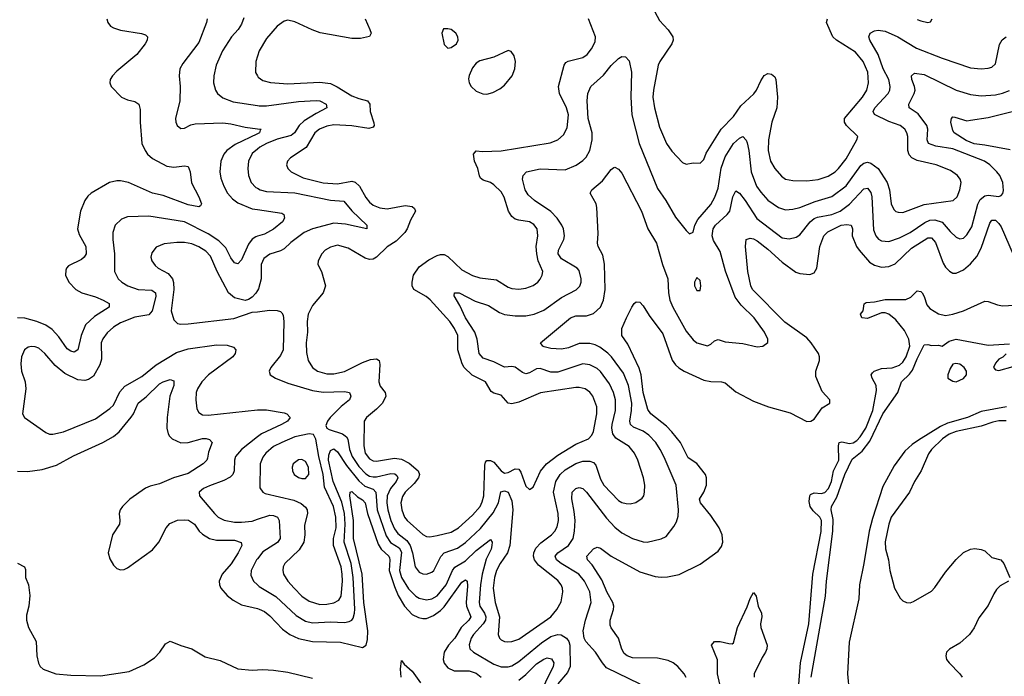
# Model space of a CAD drawing. Header units: inches. Extents: x 1834610 to 2027685, y 642842 to 774116.
# Tile 388 of 632: x 1998663 to 2004200, y 653895 to 657586. Entities that reach past the tile are written whole.
import ezdxf

# ---------------------------------------------------------------- set-up
doc = ezdxf.new("R2010")
doc.units = ezdxf.units.IN
doc.header["$MEASUREMENT"] = 0
doc.layers.add('B9695', color=7, linetype='Continuous')
doc.layers.add('C0605', color=7, linetype='Continuous')

msp = doc.modelspace()

# ---------------------------------------------------------------- linework, layer by layer
at = {"layer": 'B9695', "color": 5}
for points, elevation in [([(1999923.9, 657596.1), (1999910, 657560.5), (1999891.2, 657530), (1999854.2, 657490), (1999803.2, 657410), (1999766.9, 657330), (1999754.4, 657270), (1999753.6, 657230), (1999763.6, 657190), (1999774.9, 657170), (1999806, 657146), (1999863.6, 657123.6), (2000000, 657103.1)], 260), ([(1999152, 657590), (1999158.4, 657570), (1999173, 657550), (1999190, 657539.5), (1999230, 657526.9), (1999348.7, 657508.7), (1999370, 657500.5), (1999382, 657490), (1999380.4, 657470), (1999368.4, 657450), (1999321.1, 657390), (1999210, 657296.4), (1999185.7, 657270), (1999172.2, 657250), (1999170.4, 657230), (1999178, 657210), (1999236.3, 657150), (1999270, 657134.9), (1999310, 657126.4), (1999332.4, 657110), (1999341.2, 657081.2), (1999340.2, 657010), (1999350.1, 656890.1), (1999367.7, 656850), (1999382, 656830), (1999410, 656804.7), (1999490, 656763.2), (1999530, 656755.9), (1999590, 656764.6), (1999610, 656760.5), (1999622, 656730), (1999628.6, 656668.6), (1999671.2, 656590), (1999684.9, 656550), (1999679.9, 656540.1), (1999670, 656533.6), (1999610, 656545.9), (1999470, 656597.4), (1999410, 656611.1), (1999274.7, 656670), (1999230, 656679), (1999210, 656679.2), (1999168.6, 656670), (1999065.7, 656610), (1999046, 656594), (1999028.4, 656570), (1999004.3, 656510), (1998988, 656410), (1998998, 656378), (1999034.3, 656310), (1999037.6, 656270), (1999026, 656250), (1999010, 656238.2), (1998937.5, 656202.5), (1998926.3, 656190), (1998922.4, 656177.6), (1998921.3, 656150), (1998938.8, 656110), (1998978.6, 656070), (1999012.2, 656050), (1999088.9, 656028.9), (1999132.2, 656010), (1999165.5, 655990), (1999166.4, 655970), (1999083.5, 655916.5), (1999032.5, 655870), (1999008.9, 655810), (1998990.7, 655729.3), (1998970, 655717.8), (1998950, 655722.9), (1998930, 655735.9), (1998883.9, 655803.9), (1998844.9, 655844.9), (1998810, 655867.9), (1998759.7, 655890), (1998691.1, 655908.9), (1998650, 655910.6)], 220), ([(1999716.9, 657590), (1999714.2, 657570), (1999670, 657458.3), (1999580.2, 657339.8), (1999564.2, 657310), (1999559, 657270), (1999565.8, 657210), (1999563.2, 657130), (1999539.5, 657030), (1999540.4, 657010), (1999548.2, 656990), (1999570, 656973.4), (1999590, 656975.5), (1999625.6, 656994.4), (1999650, 657000.9), (1999805.4, 657005.3), (1999850, 656999.8), (1999930, 656980.9), (2000000, 656972.5)], 240), ([(2000000, 657380.9), (1999990.2, 657350), (1999989.2, 657289.2), (2000000, 657269.2)], 280), ([(2000000, 656944.6), (1999875.1, 656884.9), (1999826.9, 656850), (1999810.8, 656830), (1999794.1, 656790), (1999787.9, 656730), (1999794.2, 656694.2), (1999810.1, 656650), (1999832.4, 656610), (1999859.2, 656579.2), (1999890, 656555.9), (1999970, 656523.3), (2000000, 656518.6)], 240), ([(2000000, 656858.6), (1999970, 656833.5), (1999950.2, 656790.2), (1999945.8, 656750), (1999949.3, 656710), (1999964.5, 656670), (1999990, 656643.2), (2000000, 656638.1)], 260), ([(2000000, 656368.4), (1999990, 656365.4), (1999970, 656351.7), (1999950, 656324.2), (1999910, 656235.1), (1999890, 656214.3), (1999870, 656219.1), (1999850, 656246.9), (1999822.8, 656302.8), (1999783, 656343), (1999722.4, 656382.4), (1999590, 656449.9), (1999390, 656481.6), (1999270, 656477.6), (1999235.8, 656464.2), (1999199.5, 656430), (1999186.7, 656390), (1999186.4, 656350), (1999195.5, 656270), (1999195.5, 656170), (1999216.5, 656130), (1999237.8, 656110), (1999270.1, 656090.1), (1999330, 656069.5), (1999405.5, 656065.5), (1999426.2, 656050), (1999429.3, 656029.3), (1999407.5, 655950), (1999390, 655926.4), (1999310, 655913.6), (1999230, 655881.5), (1999190, 655856.8), (1999154.4, 655825.6), (1999130, 655792.4), (1999121.5, 655770), (1999122.1, 655677.9), (1999114.4, 655645.6), (1999077.9, 655582.1), (1999050, 655563.7), (1999030, 655558.4), (1998990, 655562.2), (1998916.8, 655596.8), (1998862.9, 655642.9), (1998805.1, 655710), (1998770, 655738.7), (1998750, 655747.4), (1998730, 655748.5), (1998710, 655744.4), (1998690.4, 655730), (1998673.6, 655690), (1998668.4, 655651.6), (1998673, 655610), (1998693.2, 655550), (1998697.7, 655510), (1998678.8, 655370), (1998689.2, 655349.2), (1998810, 655265.3), (1998830, 655257), (1998850, 655256), (1998908.8, 655268.8), (1999090, 655342), (1999170, 655399.6), (1999190, 655418.9), (1999226.8, 655493.2), (1999254.7, 655525.3), (1999350, 655579.4), (1999430, 655645.3), (1999544.1, 655715.9), (1999610, 655736.4), (1999770, 655758.1), (1999830, 655757.1), (1999865.5, 655745.5), (1999878.4, 655730), (1999874.9, 655710), (1999860.9, 655690), (1999725.4, 655590), (1999687.5, 655550), (1999662.7, 655510), (1999656, 655490), (1999653.8, 655450), (1999659.4, 655399.4), (1999670, 655377.1), (1999690, 655364.7), (1999722.6, 655362.6), (2000000, 655392.6)], 240), ([(2000000, 656063), (1999991.7, 656048.3), (1999970, 656025.3), (1999950, 656013.2), (1999930, 656007.7), (1999870, 656022.2), (1999837.8, 656050), (1999773.1, 656170), (1999736.8, 656256.8), (1999710, 656285.2), (1999670, 656309.9), (1999630, 656325.7), (1999590, 656333.3), (1999545.9, 656334.1), (1999474.7, 656325.3), (1999430, 656307.8), (1999405.2, 656274.8), (1999400.3, 656250), (1999406.5, 656230), (1999424.4, 656204.4), (1999441.7, 656190), (1999498.3, 656158.3), (1999521.9, 656130), (1999528.3, 656108.3), (1999530.1, 656070.1), (1999515.5, 655950), (1999530, 655899.3), (1999550, 655879), (1999570, 655874), (1999610, 655875.3), (1999866.3, 655906.3), (1999970, 655940.9), (2000000, 655944.4)], 260), ([(1998650, 655047.6), (1998706.7, 655046.7), (1998790, 655057.2), (1998870, 655082.5), (1998965.4, 655134.6), (1999130, 655209), (1999190, 655243.8), (1999221.5, 655270), (1999290, 655352.5), (1999302.3, 655370), (1999328.6, 655430), (1999339.5, 655440.5), (1999374.3, 655465.7), (1999450, 655538.6), (1999470.2, 655550.2), (1999510, 655562.8), (1999530, 655556.3), (1999530.1, 655530), (1999507.9, 655470), (1999492.1, 655350), (1999490.1, 655290.1), (1999498, 655258), (1999504.9, 655244.9), (1999521.1, 655230), (1999570, 655207.8), (1999610, 655209.5), (1999690, 655231.3), (1999711.9, 655231.9), (1999730, 655226.7), (1999745.3, 655210), (1999724.8, 655155.2), (1999719.1, 655120.9), (1999715.3, 655110), (1999694.7, 655090), (1999610, 655034.5), (1999528.4, 655011.6), (1999450, 654976.9), (1999395.8, 654964.2), (1999370, 654953.2), (1999282.4, 654890), (1999241.3, 654850), (1999227.2, 654830), (1999222.9, 654810), (1999226.9, 654770), (1999223.6, 654750), (1999184.4, 654690), (1999161.3, 654590), (1999170, 654556), (1999190, 654520.7), (1999210, 654500.5), (1999230, 654492.7), (1999250, 654495.8), (1999270, 654505.3), (1999410, 654605.4), (1999445.6, 654650), (1999487.2, 654730), (1999506.7, 654753.3), (1999550, 654771.9), (1999590, 654775.3), (1999611.9, 654771.9), (1999645.2, 654750), (1999671.8, 654711.8), (1999690, 654694), (1999730, 654670.1), (1999770, 654660.6), (1999870, 654660.8), (1999908, 654648.1), (1999912, 654630), (1999892.2, 654590), (1999852.9, 654527.1), (1999801.7, 654470), (1999784.7, 654430), (1999785.6, 654410), (1999794.4, 654390), (1999829.6, 654349.6), (1999862.6, 654322.6), (1999910, 654297.8), (2000000, 654275.4)], 220), ([(2000000, 655240.2), (1999910.9, 655170), (1999877.1, 655130), (1999870.7, 655109.3), (1999868.7, 655050), (1999861.8, 655030), (1999846.5, 655013.5), (1999810, 654995.4), (1999730, 654966.4), (1999697.1, 654950), (1999673, 654930), (1999674.4, 654910), (1999758.6, 654810), (1999779.6, 654790), (1999813.1, 654773.1), (1999870, 654762.1), (1999910, 654761.5), (1999970, 654768), (2000000, 654777.7)], 240), ([(2000000, 654556.3), (1999995, 654550), (1999964.1, 654490), (1999963.1, 654463.1), (1999978, 654430), (2000000, 654409.8)], 240), ([(1998650, 654531), (1998690, 654511), (1998694.9, 654494.9), (1998696.4, 654450), (1998711.6, 654410), (1998719.7, 654350), (1998714.5, 654290), (1998701.7, 654238.3), (1998701.6, 654210), (1998713, 654170), (1998754.7, 654090), (1998758.6, 654010), (1998768.3, 653968.3), (1998778.4, 653950), (1998795.3, 653935.3), (1998866, 653910), (1998950, 653901.8), (1999117.3, 653897.3), (1999278, 653922), (1999360.8, 653959.2), (1999421.4, 653998.6), (1999451.8, 654030), (1999482.7, 654077.3), (1999510, 654093.4), (1999570, 654067.7), (1999630, 654050.3), (1999705.2, 654005.2), (1999790, 653984.7), (1999890, 653936.9), (1999970, 653930.2), (2000000, 653932.1)], 180)]:
    msp.add_lwpolyline(points, dxfattribs=dict(at, elevation=elevation))
at = {"layer": 'C0605', "color": 5}
for points, elevation in [([(2002234.8, 657630), (2002260.2, 657580.2), (2002310, 657528.9), (2002336.1, 657490), (2002338, 657470), (2002331.2, 657450), (2002261.9, 657350), (2002253.7, 657330), (2002227.7, 657190), (2002224.2, 657150), (2002232.6, 657090), (2002261.2, 656981.2), (2002301.2, 656890), (2002330, 656846), (2002390, 656782.6), (2002410, 656773.4), (2002450, 656782), (2002490, 656779.5), (2002510, 656800.4), (2002524.2, 656835.8), (2002607.9, 656970), (2002677.6, 657042.4), (2002718.2, 657101.8), (2002791, 657169), (2002806.9, 657190), (2002830, 657242), (2002850, 657272.4), (2002870, 657283.7), (2002890, 657280.3), (2002910, 657264.9), (2002915.9, 657250), (2002924.6, 657150), (2002920.4, 657090), (2002892.1, 657010), (2002874.2, 656910), (2002872.7, 656850), (2002885, 656790), (2002908.9, 656748.9), (2002946.7, 656706.7), (2002970, 656690.2), (2003010, 656681.4), (2003090, 656680.8), (2003153.3, 656686.7), (2003210, 656706.1), (2003248.7, 656731.3), (2003268.4, 656750), (2003310, 656804.3), (2003369.8, 656910), (2003375.6, 656930), (2003313.2, 656990), (2003302, 657010), (2003302.1, 657030), (2003403.4, 657150), (2003426.1, 657190), (2003436.5, 657230), (2003431.6, 657290), (2003406, 657350), (2003363.6, 657403.6), (2003256.8, 657470), (2003236.5, 657490), (2003199.7, 657570), (2003205.6, 657590)], 280), ([(2000000, 657269.2), (2000003.2, 657263.2), (2000030, 657243.9), (2000072.9, 657232.9), (2000170, 657224.6), (2000350, 657233.6), (2000410, 657226.9), (2000449, 657209), (2000530, 657157.7), (2000570, 657142), (2000619.5, 657130), (2000631.7, 657111.7), (2000634.6, 657070), (2000654.3, 657005.7), (2000655.9, 656990), (2000650, 656981.1), (2000626.8, 656973.2), (2000530, 656989.5), (2000430, 656994.6), (2000390, 656987.3), (2000349.7, 656970.3), (2000323.5, 656950), (2000273.1, 656866.9), (2000186.4, 656810), (2000168.4, 656790), (2000163.1, 656770), (2000170.3, 656750), (2000190.3, 656730), (2000257.2, 656697.2), (2000370, 656668), (2000450, 656663.8), (2000530, 656678.8), (2000550, 656672.4), (2000573.6, 656650), (2000610, 656586), (2000630, 656560.6), (2000650, 656544.1), (2000687.4, 656527.4), (2000730, 656523.4), (2000830, 656541.8), (2000870, 656535.2), (2000883.7, 656523.7), (2000887.9, 656510), (2000861, 656459), (2000842.5, 656410), (2000828.5, 656390), (2000780, 656340), (2000730, 656309), (2000670, 656251.6), (2000650, 656239.9), (2000630, 656237.2), (2000604.8, 656244.8), (2000510, 656302.4), (2000450, 656318.7), (2000410, 656308), (2000380.3, 656290), (2000361.3, 656270), (2000342.3, 656230), (2000338.7, 656210), (2000360.4, 656170), (2000382.6, 656090), (2000368.6, 656050), (2000310, 655979.8), (2000286, 655930), (2000279.4, 655890), (2000281.6, 655830), (2000274, 655770), (2000275.1, 655715.1), (2000284.6, 655670), (2000310.1, 655630.1), (2000337, 655610), (2000390, 655595), (2000430, 655595.1), (2000490, 655608), (2000590, 655659), (2000635.9, 655675.9), (2000670, 655679.1), (2000684.9, 655670), (2000688.1, 655648.2), (2000682.6, 655550), (2000690, 655525.7), (2000719.1, 655490), (2000722.7, 655470), (2000703.5, 655430), (2000670, 655395.9), (2000613.8, 655350), (2000600.2, 655330), (2000598.3, 655190), (2000605.7, 655150), (2000630, 655117.4), (2000650, 655106.4), (2000670, 655103.6), (2000770, 655120.7), (2000810, 655115.6), (2000853.1, 655093.1), (2000904.6, 655050), (2000911.2, 655030), (2000905, 655010), (2000881.4, 654978.6), (2000831.4, 654930), (2000814.8, 654905.2), (2000806.8, 654870), (2000811.3, 654830), (2000827, 654790), (2000841.7, 654770), (2000930, 654692.7), (2000950, 654681.5), (2000970, 654678.5), (2001010, 654687.5), (2001090, 654705), (2001130, 654728.9), (2001210, 654801.4), (2001251.5, 654850), (2001264.5, 654875.5), (2001273.8, 654910), (2001278.5, 655081.5), (2001282.2, 655097.8), (2001290, 655108.1), (2001310, 655108), (2001330, 655098.3), (2001370, 655049.4), (2001390, 655037.7), (2001410, 655041), (2001450, 655060.5), (2001470, 655058.6), (2001481.7, 655041.7), (2001510, 654963.1), (2001530, 654946), (2001550, 654957.6), (2001591.2, 655048.8), (2001625.5, 655090), (2001690, 655138.7), (2001790, 655199.8), (2001861.7, 655230), (2001880.3, 655250), (2001890, 655270.4), (2001908.2, 655370), (2001908.6, 655410), (2001886.5, 655470), (2001870, 655491.6), (2001842.4, 655510), (2001810, 655518.6), (2001790, 655517.8), (2001591.2, 655488.8), (2001470, 655436.5), (2001430, 655426.8), (2001410, 655430.9), (2001370, 655475.3), (2001330, 655485.7), (2001315.2, 655495.2), (2001282.7, 655550), (2001207.9, 655587.9), (2001162.7, 655630), (2001150.7, 655650.7), (2001126.1, 655730), (2001127.2, 655810), (2001108.7, 655850), (2001081.1, 655890), (2000971.4, 656011.4), (2000948.7, 656030), (2000879.3, 656070), (2000869.1, 656090), (2000869.2, 656110), (2000877.5, 656150), (2000910, 656197.2), (2000964.1, 656235.9), (2001010, 656260.7), (2001030, 656266.5), (2001050, 656265.4), (2001070, 656254.5), (2001150, 656180.5), (2001210, 656147), (2001250, 656134), (2001343.5, 656123.5), (2001410, 656082.9), (2001430, 656075.4), (2001470, 656071.1), (2001510, 656075.9), (2001550, 656091.5), (2001576.3, 656110), (2001590, 656126.4), (2001601.4, 656150), (2001604.1, 656170), (2001579, 656230), (2001570.9, 656270), (2001567.9, 656310), (2001577.2, 656370), (2001572.2, 656410), (2001553.9, 656433.9), (2001530, 656449), (2001470, 656458), (2001450, 656465.2), (2001430, 656479.8), (2001412.2, 656510), (2001388.3, 656588.3), (2001370, 656617.6), (2001330, 656658), (2001310, 656670.7), (2001270, 656683.5), (2001254.7, 656694.7), (2001247.9, 656707.9), (2001239.4, 656750), (2001220.3, 656790), (2001214, 656830), (2001230, 656848.7), (2001265.5, 656845.5), (2001370, 656848.8), (2001646.9, 656893.1), (2001689.9, 656910.1), (2001721.9, 656938.1), (2001741.6, 656978.4), (2001749.8, 657050), (2001738.7, 657090), (2001698.3, 657170), (2001693.3, 657210), (2001724.9, 657330), (2001734.9, 657345.1), (2001747.5, 657352.5), (2001830, 657372.9), (2001854.2, 657390), (2001878.6, 657421.4), (2001899.2, 657460.8), (2001900.8, 657490), (2001861.6, 657590)], 280), ([(2000605.1, 657590), (2000632.7, 657530), (2000639.1, 657510), (2000629.2, 657490.8), (2000579.7, 657480.3), (2000530, 657479.9), (2000352.6, 657512.6), (2000308.2, 657528.2), (2000210, 657574), (2000170, 657582.6), (2000150, 657576.9), (2000110, 657548.4), (2000050, 657479.7), (2000009.3, 657410), (2000000, 657380.9)], 280), ([(2003710, 657587.6), (2003730, 657579.5), (2003769.3, 657570.7), (2003785.6, 657574.4), (2003795.1, 657590)], 280), ([(2000000, 655944.4), (2000067.8, 655952.2), (2000111.2, 655951.2), (2000130, 655945.3), (2000137.8, 655937.8), (2000145.1, 655925.1), (2000149.2, 655890), (2000143.7, 655730), (2000130, 655697.4), (2000074.4, 655630), (2000064.9, 655610), (2000070.6, 655590), (2000100.7, 655570), (2000170, 655542.8), (2000310, 655500.9), (2000370, 655491.6), (2000490, 655496.6), (2000517.1, 655490), (2000525.7, 655470), (2000518.3, 655450), (2000470, 655410.7), (2000409.3, 655350), (2000393, 655330), (2000384.5, 655304.5), (2000390.3, 655290), (2000402.4, 655282.4), (2000478.1, 655258.1), (2000501.2, 655241.2), (2000508.5, 655228.5), (2000517.9, 655170), (2000532, 655130), (2000570, 655074.2), (2000610, 655033.3), (2000630, 655020.8), (2000650, 655015.7), (2000670, 655016.3), (2000750, 655035.5), (2000772.5, 655032.5), (2000783.9, 655023.9), (2000790.1, 655010), (2000780.4, 654990), (2000748.6, 654951.4), (2000730.1, 654909.9), (2000727.4, 654870), (2000733.8, 654830), (2000750.4, 654770), (2000770, 654724.5), (2000790, 654698.4), (2000839.1, 654659.1), (2000859.5, 654630), (2000872.6, 654590), (2000886.9, 654510), (2000910, 654479.7), (2000930, 654470.2), (2000950, 654468.6), (2000979.9, 654480.1), (2000992.1, 654490), (2001031.4, 654568.6), (2001050, 654588.8), (2001125, 654615), (2001170, 654647.9), (2001253.8, 654726.2), (2001325.7, 654814.2), (2001355.5, 654870), (2001367.7, 654932.3), (2001390, 654938), (2001410, 654929.2), (2001430, 654881.3), (2001436.7, 654830), (2001419, 654630), (2001406.7, 654590), (2001365.8, 654530), (2001344.9, 654490), (2001332.4, 654450), (2001326.3, 654390), (2001336.6, 654310), (2001361.3, 654230), (2001353.2, 654130), (2001360.3, 654110), (2001370, 654100.8), (2001390, 654090.2), (2001408.7, 654088.7), (2001430, 654090.2), (2001470, 654104.5), (2001649.8, 654230), (2001684.1, 654270), (2001707, 654313), (2001717.1, 654370), (2001715.7, 654390), (2001708, 654410), (2001690, 654433.2), (2001580.1, 654520.1), (2001558.5, 654550), (2001552.4, 654570), (2001553.5, 654590), (2001564.6, 654615.4), (2001594.3, 654645.8), (2001653.2, 654690), (2001671.9, 654710), (2001684.9, 654735.1), (2001692, 654770), (2001691.4, 654810), (2001665.7, 654930), (2001678.3, 654990), (2001701.5, 655030), (2001730, 655055.7), (2001790, 655090.6), (2001830, 655104.8), (2001870, 655105), (2001890, 655096.3), (2001902.4, 655082.4), (2001930, 655003.1), (2001948.6, 654968.6), (2002030, 654883.5), (2002050, 654872.2), (2002073.3, 654866.7), (2002095.1, 654865), (2002128.7, 654871.3), (2002163.1, 654896.9), (2002172, 654910), (2002177.1, 654930), (2002178.8, 654970), (2002171.6, 655010), (2002138.3, 655110), (2002119.8, 655150), (2002090, 655187), (2002014.5, 655234.5), (2001998.9, 655258.9), (2001993, 655290), (2001994.4, 655310), (2002013, 655390), (2002013.6, 655450), (2002002.2, 655490), (2001979, 655539), (2001930, 655607.6), (2001910, 655625), (2001870, 655646.3), (2001830, 655651.3), (2001690, 655604.3), (2001650, 655604.3), (2001590, 655625), (2001570, 655623.7), (2001530, 655601.4), (2001510, 655595.3), (2001490, 655601.8), (2001450, 655632), (2001430, 655635.6), (2001390, 655632.7), (2001330, 655662.8), (2001270, 655683.1), (2001247.4, 655710), (2001235.2, 655790), (2001222, 655830), (2001169.9, 655910), (2001138.6, 655978.6), (2001107.1, 656032.9), (2001108.7, 656051.3), (2001133.4, 656050), (2001224.1, 656004.1), (2001299.6, 655979.6), (2001360.6, 655940.6), (2001390, 655928.8), (2001450, 655921.7), (2001510, 655921.6), (2001557, 655930), (2001610, 655952.7), (2001710, 656023.7), (2001792.3, 656067.7), (2001812.2, 656087.8), (2001819.8, 656110), (2001820.7, 656130), (2001810, 656175.1), (2001797.4, 656190), (2001710, 656241.1), (2001690.8, 656270), (2001693.3, 656290), (2001722.9, 656350), (2001726.5, 656370), (2001720.7, 656410), (2001712.4, 656430), (2001684.7, 656470), (2001650, 656507.1), (2001557.2, 656570), (2001521.6, 656601.6), (2001506, 656630), (2001490.8, 656690), (2001493.3, 656710), (2001512.3, 656730), (2001590, 656746.8), (2001730, 656742.5), (2001791.9, 656768.1), (2001830, 656794), (2001847.7, 656812.3), (2001868.8, 656851.2), (2001882.5, 656910), (2001881.9, 656950), (2001860.4, 657030), (2001854.3, 657130), (2001857.4, 657170), (2001874, 657210), (2001945.7, 657274.3), (2001990, 657327.8), (2002030, 657367.2), (2002050, 657378.4), (2002070, 657376.3), (2002090, 657354), (2002103.2, 657290), (2002099, 657150), (2002105.5, 657050), (2002145.9, 656890), (2002250, 656636.4), (2002297.3, 656570), (2002350, 656476.4), (2002410, 656400.5), (2002430, 656382.8), (2002450, 656391), (2002459.8, 656430), (2002476.8, 656463.2), (2002550, 656546.4), (2002572.8, 656587.3), (2002590, 656638), (2002608, 656752), (2002630, 656814.7), (2002677.3, 656890), (2002710, 656920.2), (2002730, 656928.7), (2002747.7, 656907.7), (2002753, 656893), (2002762.9, 656850), (2002775.9, 656730), (2002806.1, 656650), (2002830, 656616), (2002870, 656572), (2002930.1, 656530.1), (2002970, 656517.7), (2003010, 656520.6), (2003050, 656530.1), (2003136.2, 656563.8), (2003230, 656591.3), (2003310, 656652.2), (2003393.6, 656766.5), (2003410, 656779.4), (2003430, 656784.2), (2003450, 656779), (2003489.7, 656749.7), (2003540.8, 656670), (2003554.4, 656630), (2003564.1, 656550), (2003579.3, 656519.3), (2003590, 656508.1), (2003603.2, 656503.2), (2003630, 656501.7), (2003750, 656546.8), (2003911.5, 656568.5), (2003934.2, 656590), (2003950.8, 656630), (2003958, 656670), (2003952.4, 656690), (2003937.4, 656710), (2003897.5, 656737.5), (2003817.6, 656770), (2003710, 656794.9), (2003679.8, 656810), (2003665.6, 656825.7), (2003657.3, 656850), (2003657.3, 656930), (2003652.5, 656950), (2003640.2, 656970), (2003615.1, 656990), (2003550, 657013.6), (2003470, 657053.3), (2003462.3, 657070), (2003471.3, 657090), (2003546.8, 657170), (2003556.1, 657190), (2003558.1, 657210), (2003549.9, 657249.9), (2003519.2, 657310), (2003490.7, 657390.7), (2003443.4, 657470), (2003438.5, 657490), (2003445.4, 657510), (2003470, 657522.3), (2003490, 657526.4), (2003530, 657521.7), (2003600.9, 657490), (2003705.7, 657425.7), (2003850, 657368.7), (2004010, 657315.4), (2004070, 657309.3), (2004110, 657312.3), (2004130, 657319.6), (2004150, 657337.6), (2004173.5, 657446.5), (2004188.1, 657471.8), (2004209.9, 657490.1)], 260), ([(2002151.9, 653851.9), (2001963.3, 653943.3), (2001939.8, 653970), (2001900.8, 654030), (2001847.4, 654090), (2001836.5, 654110), (2001831.5, 654150), (2001844.2, 654210), (2001877.4, 654310), (2001868.7, 654370), (2001839.6, 654430), (2001807.8, 654470), (2001708.2, 654530), (2001681.5, 654550), (2001673.6, 654570), (2001689.8, 654590), (2001748.4, 654630), (2001775.3, 654670), (2001782.9, 654710), (2001785.9, 654770), (2001781.8, 654821.8), (2001767.3, 654892.7), (2001769, 654930), (2001790, 654951.6), (2001810, 654956.5), (2001830, 654950.3), (2001850, 654930.2), (2001963.7, 654783.7), (2002010, 654732.6), (2002050, 654702.3), (2002110, 654669.3), (2002169.7, 654650.3), (2002190.8, 654649.2), (2002270, 654667.4), (2002298.7, 654681.3), (2002342.2, 654737.8), (2002356.4, 654763.6), (2002365.2, 654794.8), (2002367.9, 654830), (2002354.2, 654970), (2002287.7, 655127.7), (2002265, 655170), (2002239.4, 655210), (2002201.6, 655250), (2002170, 655273.1), (2002115.2, 655295.2), (2002097.5, 655310), (2002093.7, 655330), (2002103.4, 655390), (2002104.4, 655430), (2002086.7, 655530), (2002058.5, 655598.5), (2001991.1, 655690), (2001971.1, 655711.1), (2001925.4, 655745.4), (2001898.7, 655758.7), (2001870, 655765.8), (2001810, 655766.6), (2001750, 655741.9), (2001710, 655734), (2001650, 655737.8), (2001613, 655747), (2001605.1, 655750), (2001592, 655770), (2001759.7, 655910), (2001790, 655921.5), (2001850, 655920.8), (2001890, 655935), (2001928.4, 655970), (2001946.3, 656010), (2001956, 656070), (2001952.4, 656212.4), (2001941.7, 656261.7), (2001916.8, 656310), (2001912.2, 656330), (2001915.8, 656384.2), (2001907.6, 656530), (2001904.7, 656550), (2001871.8, 656610), (2001880.7, 656630), (2001940.3, 656679.7), (2001990, 656742.8), (2002004.8, 656755.2), (2002010, 656757.3), (2002030, 656745.5), (2002050, 656723), (2002159.8, 656510), (2002194.7, 656410), (2002244, 656330), (2002277.6, 656210), (2002308.1, 656130), (2002311.3, 656050), (2002319.8, 656010), (2002335.1, 655970), (2002410, 655834.6), (2002450, 655786), (2002470, 655770.3), (2002530, 655752.9), (2002550, 655761.1), (2002570, 655781.1), (2002590, 655787.8), (2002630, 655774.3), (2002730, 655765.7), (2002810, 655746.7), (2002842, 655750), (2002869.5, 655770.5), (2002869.4, 655790.6), (2002852.2, 655830), (2002792.9, 655910), (2002720.3, 655980.3), (2002686, 656025.9), (2002632, 656172), (2002602.4, 656282.4), (2002565, 656345), (2002556.5, 656370), (2002563.2, 656410), (2002575, 656430), (2002641.7, 656490), (2002656.1, 656510), (2002674, 656590), (2002690, 656624.2), (2002710, 656611.4), (2002741.9, 656570), (2002807.4, 656467.4), (2002950, 656359), (2002990, 656354.3), (2003030, 656362.4), (2003050, 656375.8), (2003107.5, 656450), (2003130, 656468.5), (2003150, 656476.5), (2003229.9, 656490.1), (2003276.8, 656510), (2003330, 656549.5), (2003410, 656634.4), (2003430, 656638), (2003450, 656614.9), (2003455.7, 656590), (2003463.7, 656403.7), (2003478.2, 656370), (2003492.8, 656352.8), (2003510, 656342), (2003550, 656339.4), (2003610, 656360.4), (2003670.7, 656390), (2003753.6, 656446.4), (2003781.9, 656458.1), (2003810, 656461.6), (2003850, 656447.5), (2003894.6, 656394.6), (2003930, 656363.6), (2003950, 656353.8), (2003970, 656357.3), (2003990, 656375.8), (2004017.9, 656422.1), (2004051, 656549), (2004064.3, 656575.7), (2004090, 656595.4), (2004110, 656600.1), (2004170, 656591.8), (2004182.6, 656597.4), (2004191.7, 656608.3), (2004194.7, 656625.3), (2004191.6, 656670), (2004174, 656710), (2004158.7, 656730), (2004118.7, 656770), (2004088.4, 656790), (2003910, 656860.1), (2003814.2, 656874.2), (2003774.6, 656890), (2003766.1, 656910), (2003770.5, 656970), (2003764.5, 656990), (2003715.8, 657055.8), (2003665.4, 657090), (2003663.8, 657110), (2003694, 657170), (2003698.5, 657190), (2003695.8, 657210), (2003679.8, 657250), (2003678.3, 657270), (2003695.1, 657284.9), (2003750, 657277.5), (2003930, 657190.1), (2004010, 657165.1), (2004070, 657158.3), (2004150, 657163.5), (2004190, 657172.2), (2004230, 657188.1)], 240), ([(2000000, 657103.1), (2000010, 657101.6), (2000050, 657102.1), (2000230, 657126.2), (2000330, 657131.7), (2000350, 657129.2), (2000387, 657110), (2000390.5, 657090), (2000330, 657059.3), (2000263, 657017), (2000235, 656990), (2000207.5, 656950), (2000190, 656934.9), (2000110, 656913.3), (2000050.2, 656890), (2000013.7, 656870), (2000000, 656858.6)], 260), ([(2004233.6, 656853.6), (2004090, 656880.7), (2004030, 656887.6), (2003985.8, 656905.8), (2003918.7, 656950), (2003910, 656962), (2003899.3, 657010), (2003902.6, 657030), (2003910, 657038.7), (2003922.2, 657037.8), (2003990, 657017.8), (2004010, 657020.3), (2004110, 657035), (2004290, 657081.5)], 220), ([(2000000, 656972.5), (2000020.7, 656970), (2000014.7, 656965.3), (2000011.4, 656950), (2000000, 656944.6)], 240), ([(2000000, 656638.1), (2000015.8, 656630), (2000050, 656620.1), (2000210, 656613.3), (2000410, 656570.5), (2000485.7, 656565.7), (2000530.9, 656510.9), (2000615.8, 656430), (2000614.8, 656410), (2000495.5, 656435.6), (2000430, 656442.1), (2000310, 656410.5), (2000262, 656390), (2000187.4, 656332.6), (2000150, 656297.3), (2000130, 656286.2), (2000070, 656268.2), (2000036.3, 656243.7), (2000021.2, 656210), (2000020.1, 656130), (2000006.2, 656073.8), (2000000, 656063)], 260), ([(2000000, 656518.6), (2000137.4, 656497.4), (2000148.4, 656490), (2000151.3, 656470), (2000140.2, 656450), (2000090, 656407.8), (2000039.7, 656380.3), (2000000, 656368.4)], 240), ([(2002410.6, 653889.4), (2002398.7, 653910), (2002364.6, 653950), (2002338.3, 653970), (2002310, 653983.3), (2002250, 653997.4), (2002110, 653999), (2002078.4, 654010), (2002063, 654023), (2002050, 654047.3), (2002030.4, 654110.4), (2001988.2, 654168.2), (2001983.2, 654183.2), (2001983.4, 654210), (2002001.6, 654270), (2002003.2, 654290), (2001998.4, 654310), (2001966.9, 654366.9), (2001936.7, 654436.7), (2001882.3, 654522.3), (2001855.6, 654550), (2001852.2, 654570), (2001890, 654612), (2001910, 654620.3), (2001930, 654614.9), (2001988.7, 654570), (2002150, 654483.2), (2002235.8, 654455.8), (2002270, 654451.8), (2002305.6, 654454.4), (2002372.4, 654467.6), (2002490, 654526.3), (2002590, 654598.3), (2002610, 654625.3), (2002616.8, 654650), (2002613.9, 654690), (2002596.1, 654730), (2002550, 654799.1), (2002491.3, 654870), (2002486.6, 654890), (2002510.6, 654930), (2002525.5, 654970), (2002525.8, 655010), (2002518.7, 655030), (2002471, 655091), (2002422.7, 655122.7), (2002378.6, 655210), (2002329.9, 655270), (2002300.2, 655300.2), (2002211.6, 655370), (2002194.6, 655394.6), (2002169.9, 655490.1), (2002157.1, 655590), (2002146.5, 655626.5), (2002082, 655762), (2002049.3, 655810), (2002049.5, 655850), (2002074.5, 655910), (2002104.5, 655970), (2002119.3, 655990), (2002130, 655999.1), (2002150, 655997.3), (2002170, 655977.1), (2002202.2, 655922.2), (2002279.7, 655819.7), (2002332.9, 655672.9), (2002350, 655646.5), (2002370, 655628.1), (2002400.4, 655610), (2002510, 655560.2), (2002550, 655551.2), (2002610, 655550.3), (2002630, 655544), (2002690, 655494.7), (2002790, 655441.7), (2002874.8, 655410), (2002995.9, 655375.9), (2003090, 655327.6), (2003112, 655330), (2003130, 655341.1), (2003175, 655405), (2003219.3, 655430), (2003218.4, 655450), (2003176.6, 655496.6), (2003140.8, 655580.8), (2003139.5, 655610), (2003160.7, 655670), (2003161.6, 655690), (2003155.5, 655710), (2003114.5, 655770), (2003090, 655797.3), (2002966, 655886), (2002783.7, 656070), (2002774.7, 656090), (2002758.5, 656170), (2002745.3, 656310), (2002749, 656351), (2002770, 656357.8), (2002790, 656353.8), (2002810, 656342.2), (2002870, 656296.6), (2002950, 656223.5), (2003027, 656167), (2003050, 656159), (2003106, 656154), (2003130, 656163.1), (2003145, 656190), (2003163.4, 656310), (2003185.2, 656370), (2003206.7, 656393.3), (2003282, 656430), (2003314.2, 656434.2), (2003338, 656430), (2003346.2, 656410), (2003344.2, 656370), (2003369.2, 656310.8), (2003382.9, 656290), (2003442.7, 656222.7), (2003470, 656206.3), (2003510, 656195.3), (2003550, 656198.5), (2003585.9, 656214.1), (2003678.4, 656301.6), (2003770, 656359.1), (2003790, 656359.5), (2003813.2, 656333.2), (2003857.1, 656217.1), (2003870, 656193.8), (2003891.4, 656171.4), (2003910, 656161.6), (2003930, 656160.2), (2003970, 656179.8), (2004010, 656214), (2004045.4, 656254.6), (2004070, 656300.7), (2004118.5, 656441.5), (2004130, 656458.2), (2004150, 656458.2), (2004170, 656440.2), (2004181.5, 656421.5), (2004273.7, 656210)], 220), ([(2003044.6, 653850), (2003053.9, 653970), (2003100.7, 654190), (2003122.6, 654470), (2003169.9, 654709.9), (2003171.1, 654771), (2003162.8, 654790), (2003124.8, 654824.8), (2003108.6, 654850), (2003102.5, 654877.5), (2003106.7, 654910), (2003110, 654916.5), (2003130, 654927.2), (2003170, 654923.3), (2003190, 654927.9), (2003211.5, 654950), (2003227.3, 654990), (2003240.3, 655050), (2003269.9, 655110.1), (2003267.2, 655190), (2003271.3, 655208.7), (2003286.9, 655213.1), (2003330, 655203.7), (2003350, 655207.1), (2003370, 655219.7), (2003390, 655241.8), (2003421.3, 655290), (2003460.8, 655390), (2003481.8, 655501.8), (2003479.3, 655530), (2003456.5, 655570), (2003451.2, 655588.9), (2003458.3, 655601.7), (2003467.8, 655610), (2003510, 655624.8), (2003570, 655628.7), (2003610, 655643.3), (2003630, 655661.2), (2003648.2, 655690), (2003669.6, 655750), (2003663.6, 655790), (2003638, 655838), (2003590, 655899), (2003550.7, 655930.7), (2003530, 655938.1), (2003510, 655938.4), (2003430, 655906.6), (2003398, 655910), (2003391.8, 655930), (2003406.9, 655950), (2003411, 655989), (2003423.4, 655996.6), (2003470, 656000.5), (2003530, 656013.9), (2003647.1, 656012.9), (2003673.4, 656026.6), (2003710, 656061.9), (2003730, 656058.6), (2003738.1, 656050), (2003750.1, 656030), (2003763.6, 655983.6), (2003781.8, 655961.8), (2003830, 655932.7), (2003870, 655922.9), (2003910, 655930.1), (2003970.6, 655949.4), (2004090, 656003.9), (2004110, 656002.2), (2004162.5, 655982.5), (2004190, 655977.7), (2004290, 655983.6)], 180), ([(2003114, 653890), (2003194.6, 654345.4), (2003200.2, 654430), (2003236, 654710), (2003237.2, 654777.2), (2003226.9, 654830), (2003227.6, 654850), (2003257.6, 654902.4), (2003303.7, 655030), (2003344.9, 655115.1), (2003400.3, 655159.7), (2003443.1, 655216.9), (2003517.6, 655370), (2003601.2, 655490), (2003621.4, 655550), (2003667.2, 655592.8), (2003683.9, 655616.1), (2003710, 655679.5), (2003750, 655757.3), (2003770, 655760.7), (2003790, 655754.8), (2003830, 655756), (2003850, 655751.3), (2003890, 655778.8), (2003930, 655790.5), (2004110, 655756.4), (2004230, 655764.7)], 160), ([(2004210, 655708), (2004190.9, 655689.1), (2004170, 655677.2), (2004150, 655655.1), (2004138.4, 655630), (2004150, 655617.1), (2004170, 655614), (2004250, 655636)], 160), ([(2000000, 655392.6), (2000010, 655393.7), (2000050, 655392.4), (2000150, 655375.5), (2000164.9, 655370), (2000183.8, 655350), (2000168.6, 655330), (2000134.3, 655310), (2000022.3, 655257.7), (2000000, 655240.2)], 240), ([(2004212, 655410), (2004070, 655382.7), (2003992.2, 655350), (2003881.4, 655318.5), (2003840.5, 655299.5), (2003717.8, 655222.2), (2003682.1, 655197.9), (2003639.8, 655160.2), (2003581, 655079), (2003517.8, 654962.2), (2003458.2, 654781.8), (2003439.7, 654710), (2003410, 654528.7), (2003385.3, 654410), (2003382.4, 654330), (2003327.6, 654087.6), (2003318.3, 653910), (2003328.3, 653808.3)], 160), ([(2004210.6, 655330.6), (2004170, 655330.9), (2004135.7, 655324.3), (2004070, 655301.6), (2003930, 655271.2), (2003890, 655256.7), (2003852.5, 655230), (2003790.2, 655170), (2003773.7, 655146.4), (2003731.9, 655050), (2003695.1, 654990), (2003666.1, 654930), (2003564.3, 654790), (2003550.6, 654750), (2003530.2, 654650.2), (2003532.5, 654612.5), (2003547.9, 654550), (2003556, 654490), (2003582.6, 654390), (2003615.1, 654335.1), (2003630, 654319.5), (2003650, 654310.3), (2003670, 654309), (2003690, 654315.3), (2003790, 654374.4), (2003810, 654394.9), (2003870, 654480.2), (2003930, 654552.4), (2003970, 654590.2), (2004010, 654610.2), (2004033.6, 654613.6), (2004070, 654608.8), (2004090, 654599.5), (2004130, 654562), (2004180.7, 654550), (2004196.4, 654530), (2004230.8, 654450)], 180), ([(2000000, 654409.8), (2000010, 654400.7), (2000104.1, 654344.1), (2000217.3, 654237.3), (2000270, 654204.8), (2000310, 654196.2), (2000410, 654200.6), (2000490, 654197.9), (2000516.6, 654203.3), (2000530, 654210.2), (2000537.8, 654222.2), (2000545.8, 654250), (2000546.8, 654273.2), (2000539, 654450), (2000526.4, 654530), (2000486.8, 654650), (2000494.1, 654750), (2000489.3, 654810), (2000474.5, 654874.5), (2000425.8, 654990), (2000399.9, 655110), (2000401.6, 655138.4), (2000410, 655163.9), (2000430, 655173), (2000450, 655157.6), (2000500.1, 655080.1), (2000570, 654993.7), (2000604, 654964), (2000650, 654946.9), (2000666.5, 654930), (2000672.7, 654830), (2000724, 654684), (2000747.9, 654647.9), (2000797.5, 654617.5), (2000810, 654592.6), (2000798.6, 654490), (2000810, 654451.1), (2000850, 654386.4), (2000890, 654346.1), (2000910, 654334.8), (2000950, 654324.7), (2000980.5, 654330), (2001010, 654347.9), (2001060.6, 654410), (2001097.2, 654490), (2001110.6, 654509.4), (2001170, 654544.1), (2001230, 654602.1), (2001310, 654664.6), (2001320.2, 654650), (2001318.9, 654630), (2001314.1, 654610), (2001287, 654553), (2001264, 654470), (2001254, 654410), (2001246.2, 654310), (2001249.8, 654289.8), (2001276.9, 654250), (2001284.6, 654230), (2001281.7, 654210), (2001270.1, 654190), (2001215.1, 654130), (2001202.4, 654110), (2001191.2, 654071.2), (2001194.9, 654050), (2001215.6, 654030), (2001330, 653964.1), (2001370, 653948.8), (2001410, 653947.5), (2001430, 653953.5), (2001470, 653978.5), (2001597, 654083), (2001650, 654118.4), (2001690, 654130.1), (2001708.4, 654128.4), (2001738.8, 654110), (2001751.2, 654090), (2001756.6, 654070), (2001758.4, 653950), (2001743.2, 653916.8), (2001690, 653852.2)], 240), ([(2000000, 654275.4), (2000010, 654272.9), (2000039.5, 654259.5), (2000070, 654235.6), (2000140.1, 654160.1), (2000182.4, 654130), (2000230, 654108), (2000310, 654091.1), (2000467.7, 654087.7), (2000590, 654057.3), (2000610.5, 654069.5), (2000618.4, 654101.6), (2000621, 654150), (2000598.1, 654310), (2000587.9, 654470), (2000539.3, 654670), (2000539.6, 654770), (2000519.9, 654910), (2000521.6, 654930), (2000530, 654933.8), (2000563.5, 654903.5), (2000590, 654887.6), (2000606.1, 654870), (2000618.3, 654810), (2000678.5, 654638.5), (2000694.8, 654610), (2000738.3, 654570), (2000741.9, 654561.9), (2000745.2, 654550), (2000741.3, 654490), (2000770, 654399.4), (2000791.9, 654350), (2000826.1, 654290), (2000870, 654243.1), (2000905, 654225), (2000930, 654220.1), (2000950, 654220.9), (2000990, 654236.2), (2001030, 654264.8), (2001050, 654285.9), (2001150, 654424.1), (2001170, 654437.5), (2001179.1, 654430), (2001181.7, 654401.7), (2001172.9, 654310), (2001175.2, 654290), (2001199.1, 654230), (2001189, 654210), (2001146, 654170), (2001110, 654109.9), (2001075.1, 654070), (2001050.6, 654030), (2001044.2, 653990), (2001050, 653969.1), (2001070, 653942), (2001106.2, 653926.3), (2001190, 653925.1), (2001230, 653912), (2001258, 653890)], 220), ([(2000000, 654777.7), (2000070, 654800.4), (2000090, 654799.8), (2000112.9, 654790), (2000121.6, 654770), (2000126.8, 654670), (2000112.3, 654647.7), (2000030, 654594), (2000000, 654556.3)], 240), ([(2004224, 654430), (2004177.2, 654402.8), (2004156.8, 654383.2), (2004140.6, 654359.3), (2004110, 654292.8), (2004057, 654223), (2004030, 654167.4), (2004003.5, 654130), (2003950, 654080.7), (2003892.5, 654047.5), (2003874.9, 654030), (2003870.3, 654010), (2003875.6, 653990), (2003889.1, 653970), (2003949.3, 653910), (2003963.5, 653890)], 180), ([(2002610.4, 653810), (2002587.1, 653910), (2002587.7, 653987.7), (2002552.7, 654070), (2002570, 654090.4), (2002602, 654090), (2002650, 654078.9), (2002670, 654078.4), (2002676.3, 654083.7), (2002699.8, 654170), (2002754.2, 654285.8), (2002770, 654333.4), (2002790, 654366.8), (2002805.1, 654345.1), (2002815.9, 654290), (2002833.8, 654250), (2002837.3, 654230), (2002829.3, 654190), (2002830.2, 654170), (2002866, 654070), (2002865.2, 654050), (2002857.1, 654030), (2002838.2, 654001.8), (2002792.7, 653910), (2002792.8, 653890)], 180), ([(2001470, 653873.1), (2001510, 653905), (2001570, 653964.9), (2001610, 653991.1), (2001630, 653998.8), (2001653.7, 653993.6), (2001665.9, 653970), (2001663.5, 653950), (2001534.1, 653685.9)], 220), ([(2000808.8, 653891.2), (2000804.4, 653935.6), (2000810, 653984.7), (2000824.1, 653964.1), (2000870, 653924.4), (2000917.6, 653857.6)], 180), ([(2000000, 653932.1), (2000030, 653934), (2000090, 653930.1), (2000170, 653917.9), (2000310, 653884.6)], 180)]:
    msp.add_lwpolyline(points, dxfattribs=dict(at, elevation=elevation))
for points, elevation in [([(2001070, 657534.7), (2001046.7, 657533.3), (2001037.6, 657510), (2001050, 657446), (2001070, 657426), (2001090, 657428.5), (2001119.5, 657450), (2001129.6, 657470), (2001126, 657490), (2001114.7, 657510), (2001090, 657529.6)], 320), ([(2001410, 657412), (2001330, 657375.1), (2001250, 657354.3), (2001230, 657340.7), (2001210, 657315.1), (2001190, 657272.7), (2001187.1, 657252.9), (2001190.3, 657230), (2001201.1, 657210), (2001230, 657183.1), (2001268.3, 657168.3), (2001290, 657167.8), (2001324.4, 657175.6), (2001363.6, 657196.4), (2001390, 657218.4), (2001432.4, 657270), (2001448.3, 657310), (2001451, 657350), (2001443, 657383), (2001427, 657407)], 320), ([(2002470, 656137.2), (2002458.4, 656110), (2002458.4, 656090), (2002470, 656064), (2002490, 656062.8), (2002493.5, 656090), (2002490, 656119)], 260), ([(2003927.3, 655652.7), (2003911, 655649), (2003895.3, 655624.7), (2003882.8, 655590), (2003882.8, 655570), (2003910, 655553.4), (2003930, 655550.5), (2003970, 655569.3), (2003987.3, 655590), (2003987, 655610), (2003974.5, 655630), (2003950, 655649.2)], 160), ([(2000290, 655258.7), (2000210, 655240.7), (2000137.8, 655210), (2000090, 655186.4), (2000047.6, 655150), (2000030, 655126.6), (2000015, 655090), (2000014.1, 654954.1), (2000030.2, 654930.2), (2000043.5, 654923.5), (2000204.7, 654884.7), (2000246.2, 654866.2), (2000270, 654846.5), (2000279.8, 654830), (2000282.1, 654810), (2000265.4, 654745.4), (2000266.9, 654690), (2000260.1, 654650), (2000233.9, 654606.1), (2000154.5, 654530), (2000144.7, 654510), (2000142.3, 654490), (2000146.7, 654470), (2000171, 654430), (2000205.7, 654390), (2000250, 654346.4), (2000290, 654318.1), (2000350, 654298.7), (2000390, 654300.1), (2000430, 654308.3), (2000457.1, 654322.9), (2000470, 654345.3), (2000477.3, 654430), (2000477, 654470), (2000470.3, 654510), (2000426.7, 654630), (2000428.4, 654670), (2000442.4, 654730), (2000440.4, 654790), (2000427.8, 654850), (2000377.7, 654957.7), (2000368.6, 655030), (2000344.6, 655130), (2000328.8, 655228.9), (2000314.8, 655254.8)], 260), ([(2000250, 655114), (2000230, 655112), (2000201.1, 655090), (2000194.6, 655070), (2000197.4, 655050), (2000207.2, 655030), (2000230, 655013.4), (2000250, 655007.1), (2000270, 655007.8), (2000289.8, 655030.2), (2000286.8, 655070), (2000270, 655102.6)], 280)]:
    msp.add_lwpolyline(points, close=True, dxfattribs=dict(at, elevation=elevation))

doc.saveas('drawing.dxf')
